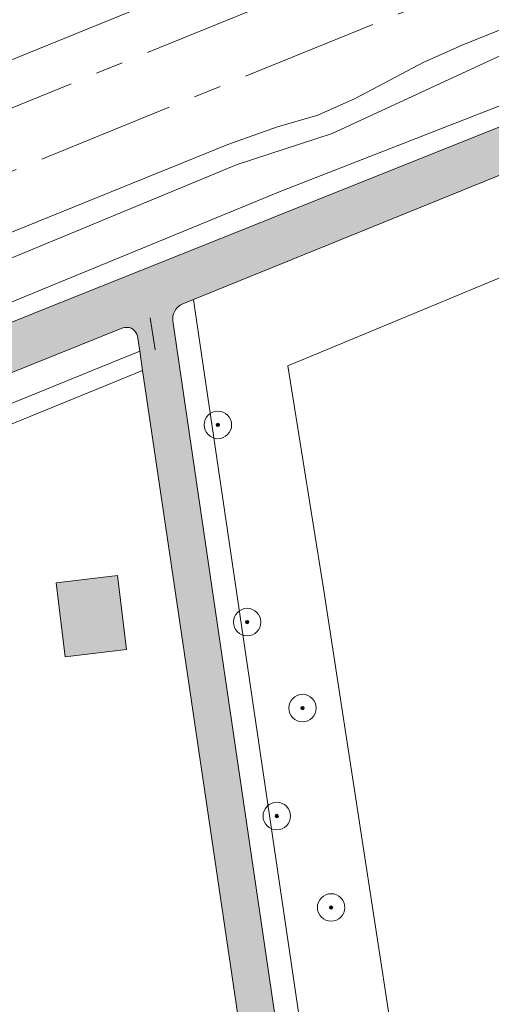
# Model space of a CAD drawing. Header units: metres. Extents: x 125349 to 128236, y 501602 to 503797.
# Tile 576 of 656: x 127253 to 127288, y 502950 to 503021. Entities that reach past the tile are written whole.
import ezdxf

# ---------------------------------------------------------------- set-up
doc = ezdxf.new("R2010")
doc.units = ezdxf.units.M
doc.linetypes.add('AM-AS-SO', pattern=[16, 10, -2, 2, -2])
doc.layers.get('0').update_dxf_attribs({"linetype": 'CONTINUOUS'})
for name, color, linetype, lineweight in [('B-WE-AM-AS_SPOOR_TREIN-G', 10, 'AM-AS-SO', 18), ('B-WE-GR-BEPLANTING_CULTUUR_BOSPLANTSOEN-GV', 90, 'CONTINUOUS', 18), ('B-WE-GR-BOOM-S-500', 90, 'CONTINUOUS', 18), ('B-WE-GR-GRAS-GV', 60, 'CONTINUOUS', 13), ('B-WE-GR-GROENVOORZIENING-GV', 80, 'CONTINUOUS', 18), ('B-WE-GR-RIET-GV', 120, 'CONTINUOUS', 13), ('B-WE-GW-TALUD_KRUIN-G', 90, 'CONTINUOUS', 18), ('B-WE-KW-KUNSTWERK_DUIKER-G', 170, 'CONTINUOUS', 18), ('B-WE-OG-BEBOUWING_SCHUUR-GV', 7, 'CONTINUOUS', 18), ('B-WE-OG-TERREIN_ERF-GV', 7, 'CONTINUOUS', 18), ('B-WE-OG-TERREIN_OEVER-GV', 7, 'CONTINUOUS', 18), ('B-WE-OG-WATER-GV', 130, 'CONTINUOUS', 18), ('B-WE-VH-HALFVERHARDING-GV', 130, 'CONTINUOUS', 18), ('B-WE-VH-ONVERHARD-GV', 252, 'CONTINUOUS', 18)]:
    doc.layers.add(name, color=color, linetype=linetype, lineweight=lineweight)
doc.layers.add('B-WE-OG-BEBOUWING_SCHUUR-V', color=7, linetype='CONTINUOUS', lineweight=18, true_color=0xcc646e)
doc.layers.add('B-WE-OG-WATER-V', color=7, linetype='CONTINUOUS', lineweight=18, true_color=0xbee8ff)

# ---------------------------------------------------------------- blocks, each defined once
blk = doc.blocks.new('SGR-BOOM_01-SO')
at = {"linetype": 'ByBlock', "lineweight": 18}
h = blk.add_hatch(color=0, dxfattribs=at)
h.dxf.hatch_style = 1
edge = h.paths.add_edge_path()
edge.add_arc((0, 0), 0.25, 0, 360)
at = {"color": 0, "linetype": 'ByBlock', "lineweight": 18}
for radius in [2, 0.25]:
    blk.add_circle((0, 0), radius, dxfattribs=at)

msp = doc.modelspace()

# ---------------------------------------------------------------- hatches: boundary and pattern name
at = {"layer": 'B-WE-OG-BEBOUWING_SCHUUR-V'}
msp.add_hatch(color=256, dxfattribs=at).paths.add_polyline_path([(127256.523, 502974.845), (127260.984, 502975.38), (127260.336, 502980.782), (127255.875, 502980.247)])
at = {"layer": 'B-WE-OG-WATER-V'}
msp.add_hatch(color=256, dxfattribs=at).paths.add_polyline_path([(126925.692, 502862.179), (126926.725, 502862.599), (126929.444, 502863.705), (126998.342, 502891.735), (127000, 502892.411), (127068.237, 502920.434), (127146.516, 502952.024), (127196.733, 502973.001), (127260.705, 502998.784), (127260.857, 502998.82), (127261.013, 502998.828), (127261.168, 502998.808), (127261.317, 502998.761), (127261.455, 502998.687), (127261.567, 502998.585), (127261.661, 502998.466), (127261.733, 502998.333), (127261.782, 502998.19), (127261.807, 502998.041), (127261.945, 502997.108), (127262.153, 502995.7), (127264.042, 502982.918), (127274.544, 502911.835), (127274.907, 502909.378), (127282.182, 502860.137), (127282.031, 502858.976), (127281.742, 502858.155), (127281.334, 502857.386), (127268.035, 502838.479), (127192.199, 502827.152), (127174.64, 502824.496), (127100.104, 502813.864), (127099.193, 502813.92), (127098.304, 502814.128), (127097.618, 502814.416), (127096.987, 502814.81), (127096.427, 502815.299), (127095.952, 502815.872), (127095.582, 502816.467), (127095.305, 502817.11), (127095.127, 502817.788), (127095.052, 502818.484), (127085.615, 502879.411), (127084.34, 502879.16), (127094.277, 502813.207), (127094.502, 502811.717), (127096.103, 502811.268), (127132.621, 502816.48), (127179.344, 502823.246), (127230.768, 502830.464), (127268.638, 502836.128), (127269.888, 502836.64), (127270.897, 502837.476), (127280.482, 502851.498), (127284.384, 502857.206), (127284.591, 502857.745), (127284.735, 502858.304), (127284.823, 502858.953), (127284.833, 502859.607), (127284.584, 502861.398), (127283.981, 502865.851), (127266.618, 502983.933), (127264.357, 502999.307), (127264.347, 502999.447), (127264.363, 502999.639), (127264.412, 502999.825), (127264.492, 503000), (127264.602, 503000.168), (127264.738, 503000.316), (127264.896, 503000.44), (127265.072, 503000.536), (127265.86, 503000.856), (127270.744, 503002.841), (127363.988, 503040.735), (127500, 503096.01), (127557.609, 503119.4), (127566.001, 503122.807), (127564.637, 503126.313), (127556.879, 503123.274), (127513.142, 503105.462), (127471.191, 503088.149), (127356.647, 503040.877), (127237.227, 502993.046), (127157.527, 502959.981), (127056.473, 502918.71), (126986.353, 502890.514), (126953.022, 502877.282), (126938.276, 502870.698), (126816.16, 502822.047), (126799.469, 502814.983), (126798.43, 502814.189), (126797.678, 502813.119), (126797.298, 502811.964), (126794.069, 502810.633), (126794.114, 502810.547), (126794.255, 502810.364), (126794.427, 502810.209), (126794.623, 502810.087), (126794.838, 502810.003), (126795.065, 502809.958), (126801.742, 502812.259), (126815.875, 502817.472), (126882.56, 502844.385), (126887.864, 502846.257), (126892.686, 502848.457), (126899.347, 502851.123), (126904.204, 502852.841), (126910.749, 502855.949), (126912.045, 502856.396), (126920.665, 502860.142), (126923.134, 502861.019), (126923.894, 502860.754), (126924.227, 502860.545), (126924.713, 502859.369), (126926.414, 502855.193), (126931.221, 502843.57), (126935.053, 502834.355), (126938.599, 502825.858), (126938.915, 502825.79), (126939.468, 502825.67), (126940.871, 502825.979), (126940.481, 502826.935), (126939.727, 502828.784)])

# ---------------------------------------------------------------- linework, layer by layer
at = {"layer": 'B-WE-AM-AS_SPOOR_TREIN-G', "flags": 128}
for points in [[(127114.292, 502958.563), (127359.792, 503058.378), (127522.189, 503124.514), (127537.602, 503130.917), (127552.949, 503137.446), (127566.391, 503143.32), (127585.727, 503152.126), (127601.634, 503159.742), (127617.609, 503167.763), (127634.667, 503176.762), (127650.755, 503185.65), (127659.674, 503190.764), (127677.037, 503201.08), (127685.557, 503206.351), (127694.798, 503212.199), (127709.171, 503221.593), (127724.772, 503232.246), (127734.073, 503238.836), (127742.847, 503245.214), (127751.092, 503251.351), (127759.735, 503257.967), (127773.163, 503268.543), (127780.65, 503274.608), (127794.71, 503286.378), (127809.054, 503298.723), (127819.241, 503307.947), (127827.017, 503315.173), (127838.264, 503325.911), (127851.166, 503338.704), (127865.671, 503353.597), (127874.987, 503363.344), (127883.425, 503372.275), (127891.285, 503380.729)], [(127062.156, 502932.692), (127541.725, 503127.818), (127559.81, 503135.812), (127577.47, 503143.488), (127589.891, 503149.297), (127607.659, 503157.924), (127616.754, 503162.484), (127625.775, 503167.154), (127635.822, 503172.501), (127643.947, 503176.951), (127661.893, 503187.126), (127678.772, 503197.133), (127690.762, 503204.587), (127705.008, 503213.754), (127717.388, 503222.002), (127727.988, 503229.299), (127738.474, 503236.76), (127750.901, 503245.927), (127761.126, 503253.742), (127773.233, 503263.328), (127786.595, 503274.267), (127798.012, 503283.855), (127809.3, 503293.595), (127822.501, 503305.328), (127837.917, 503319.822), (127848.552, 503330.273), (127861.422, 503343.181), (127864.148, 503345.784), (127870.667, 503352.586), (127886.825, 503369.765), (127894.374, 503377.951)]]:
    msp.add_lwpolyline(points, dxfattribs=at)
at = {"layer": 'B-WE-GR-BEPLANTING_CULTUUR_BOSPLANTSOEN-GV', "flags": 128}
msp.add_lwpolyline([(127363.988, 503040.735), (127270.744, 503002.841), (127265.86, 503000.856), (127265.987, 503000), (127285.717, 502866.013), (127290.551, 502866.253), (127292.683, 502866.359), (127292.719, 502866.483), (127275.321, 502979.833), (127272.906, 502994.823), (127272.73, 502996.041), (127364.849, 503034.346), (127365.263, 503034.518)], close=True, dxfattribs=at)
at = {"layer": 'B-WE-GR-GRAS-GV', "flags": 128}
for points in [[(127187.273, 502992.322), (127207.424, 503000.473), (127208.235, 503000.707), (127209.222, 503001.715), (127210.203, 503002.412), (127211.358, 503002.752), (127212.56, 503002.698), (127214.482, 503002.976), (127215.7, 503003.373), (127228.253, 503008.393), (127266.829, 503024.089), (127267.74, 503024.887), (127268.671, 503025.984), (127269.806, 503026.708), (127271.103, 503027.069), (127272.207, 503027.072), (127273.696, 503027.203), (127274.885, 503027.616), (127330.878, 503050.347)], [(127295.342, 503023.364), (127285.612, 503019.466), (127282.622, 503018.12), (127277.627, 503015.492), (127274.912, 503014.281), (127271.971, 503013.418), (127268.344, 503012.14), (127185.349, 502978.464), (127175.98, 502974.782), (127171.094, 502972.728), (127153.965, 502965.072), (127147.601, 502962.848), (127105.049, 502945.599), (127100.813, 502943.688), (127098.811, 502942.698), (127096.743, 502941.847), (127090.182, 502939.865), (126981.78, 502895.714)], [(127001.419, 502901.695), (127037.742, 502915.937), (127043.14, 502918.279), (127050.448, 502921.668), (127091.813, 502937.901), (127094.863, 502938.801), (127097.002, 502939.695), (127100.079, 502941.441), (127103.312, 502943.124), (127108.691, 502945.386), (127141.793, 502958.532), (127157.157, 502964.088), (127167.092, 502968.267), (127174.976, 502972.319), (127178.813, 502974.036), (127204.002, 502983.724), (127269.023, 503010.681), (127275.95, 503012.931), (127292.548, 503020.639)]]:
    msp.add_lwpolyline(points, dxfattribs=at)
at = {"layer": 'B-WE-GR-GROENVOORZIENING-GV', "flags": 128}
msp.add_lwpolyline([(127145.844, 502949.641), (127200.107, 502971.969), (127242.618, 502989.24), (127261.945, 502997.108), (127261.807, 502998.041), (127261.782, 502998.19), (127261.733, 502998.333), (127261.661, 502998.466), (127261.567, 502998.585), (127261.455, 502998.687), (127261.317, 502998.761), (127261.168, 502998.808), (127261.013, 502998.828), (127260.857, 502998.82), (127260.705, 502998.784), (127196.733, 502973.001)], dxfattribs=at)
at = {"layer": 'B-WE-GR-RIET-GV', "flags": 128}
for points in [[(127019.363, 502905.527), (127042.308, 502914.711), (127062.774, 502923.457), (127091.6, 502934.738), (127113.822, 502943.654), (127143.268, 502956.327), (127162.506, 502963.85), (127184.664, 502972.993), (127230.889, 502991.742), (127272.163, 503008.715), (127302.536, 503020.579), (127334.089, 503033.137), (127412.186, 503065.268)], [(127292.548, 503020.639), (127275.95, 503012.931), (127269.023, 503010.681), (127204.002, 502983.724), (127178.813, 502974.036), (127174.976, 502972.319), (127167.092, 502968.267), (127157.157, 502964.088), (127141.793, 502958.532), (127108.691, 502945.386), (127103.312, 502943.124), (127100.079, 502941.441), (127097.002, 502939.695), (127094.863, 502938.801), (127091.813, 502937.901), (127050.448, 502921.668), (127043.14, 502918.279), (127037.742, 502915.937), (127001.419, 502901.695)]]:
    msp.add_lwpolyline(points, dxfattribs=at)
at = {"layer": 'B-WE-GW-TALUD_KRUIN-G', "flags": 128}
for points in [[(127187.273, 502992.322), (127207.424, 503000.473), (127208.235, 503000.707), (127209.222, 503001.715), (127210.203, 503002.412), (127211.358, 503002.752), (127212.56, 503002.698), (127214.482, 503002.976), (127215.7, 503003.373), (127228.253, 503008.393), (127266.829, 503024.089), (127267.74, 503024.887), (127268.671, 503025.984), (127269.806, 503026.708), (127271.103, 503027.069), (127272.207, 503027.072), (127273.696, 503027.203), (127274.885, 503027.616), (127330.878, 503050.347)], [(127295.342, 503023.364), (127285.612, 503019.466), (127282.622, 503018.12), (127277.627, 503015.492), (127274.912, 503014.281), (127271.971, 503013.418), (127268.344, 503012.14), (127185.349, 502978.464), (127175.98, 502974.782), (127171.094, 502972.728), (127153.965, 502965.072), (127147.601, 502962.848), (127105.049, 502945.599), (127100.813, 502943.688), (127098.811, 502942.698), (127096.743, 502941.847), (127090.182, 502939.865), (126981.78, 502895.714)]]:
    msp.add_lwpolyline(points, dxfattribs=at)
at = {"layer": 'B-WE-KW-KUNSTWERK_DUIKER-G', "flags": 128}
msp.add_lwpolyline([(127262.712, 502999.531), (127263.067, 502997.189)], dxfattribs=at)
at = {"layer": 'B-WE-OG-BEBOUWING_SCHUUR-GV', "flags": 128}
msp.add_lwpolyline([(127256.523, 502974.845), (127260.984, 502975.38), (127260.336, 502980.782), (127255.875, 502980.247)], close=True, dxfattribs=at)
at = {"layer": 'B-WE-OG-TERREIN_ERF-GV', "flags": 128}
msp.add_lwpolyline([(127348.354, 502946.79), (127375.12, 502986.442), (127368.682, 503017.841), (127368.701, 503017.845), (127368.44, 503019.125), (127368.419, 503019.121), (127368.357, 503019.426), (127368.377, 503019.43), (127368.122, 503020.677), (127368.101, 503020.673), (127365.263, 503034.518), (127364.849, 503034.346), (127272.73, 502996.041), (127272.906, 502994.823), (127275.321, 502979.833), (127292.719, 502866.483), (127292.683, 502866.359)], dxfattribs=at)
at = {"layer": 'B-WE-OG-TERREIN_OEVER-GV', "flags": 128}
for points in [[(126986.353, 502890.514), (127056.473, 502918.71), (127157.527, 502959.981), (127237.227, 502993.046), (127356.647, 503040.877), (127471.191, 503088.149)], [(127412.186, 503065.268), (127334.089, 503033.137), (127302.536, 503020.579), (127272.163, 503008.715), (127230.889, 502991.742), (127184.664, 502972.993), (127162.506, 502963.85), (127143.268, 502956.327), (127113.822, 502943.654), (127091.6, 502934.738), (127062.774, 502923.457), (127042.308, 502914.711), (127019.363, 502905.527)]]:
    msp.add_lwpolyline(points, dxfattribs=at)
msp.add_lwpolyline([(127265.86, 503000.856), (127265.072, 503000.536), (127264.896, 503000.44), (127264.738, 503000.316), (127264.602, 503000.168), (127264.492, 503000), (127264.412, 502999.825), (127264.363, 502999.639), (127264.347, 502999.447), (127264.357, 502999.307), (127266.618, 502983.933), (127283.981, 502865.851), (127285.717, 502866.013), (127265.987, 503000)], close=True, dxfattribs=at)
at = {"layer": 'B-WE-OG-WATER-GV', "flags": 128}
for points in [[(127471.191, 503088.149), (127356.647, 503040.877), (127237.227, 502993.046), (127157.527, 502959.981), (127056.473, 502918.71), (126986.353, 502890.514)], [(127283.981, 502865.851), (127266.618, 502983.933), (127264.357, 502999.307), (127264.347, 502999.447), (127264.363, 502999.639), (127264.412, 502999.825), (127264.492, 503000), (127264.602, 503000.168), (127264.738, 503000.316), (127264.896, 503000.44), (127265.072, 503000.536), (127265.86, 503000.856), (127270.744, 503002.841), (127363.988, 503040.735)], [(127000, 502892.411), (127068.237, 502920.434), (127146.516, 502952.024), (127196.733, 502973.001), (127260.705, 502998.784), (127260.857, 502998.82), (127261.013, 502998.828), (127261.168, 502998.808), (127261.317, 502998.761), (127261.455, 502998.687), (127261.567, 502998.585), (127261.661, 502998.466), (127261.733, 502998.333), (127261.782, 502998.19), (127261.807, 502998.041), (127261.945, 502997.108), (127262.153, 502995.7), (127264.042, 502982.918), (127274.544, 502911.835), (127274.907, 502909.378), (127282.182, 502860.137)]]:
    msp.add_lwpolyline(points, dxfattribs=at)
at = {"layer": 'B-WE-VH-HALFVERHARDING-GV', "flags": 128}
for points in [[(127330.878, 503050.347), (127274.885, 503027.616), (127273.696, 503027.203), (127272.207, 503027.072), (127271.103, 503027.069), (127269.806, 503026.708), (127268.671, 503025.984), (127267.74, 503024.887), (127266.829, 503024.089), (127228.253, 503008.393), (127215.7, 503003.373), (127214.482, 503002.976), (127212.56, 503002.698), (127211.358, 503002.752), (127210.203, 503002.412), (127209.222, 503001.715), (127208.235, 503000.707), (127207.424, 503000.473), (127187.273, 502992.322)], [(126981.78, 502895.714), (127090.182, 502939.865), (127096.743, 502941.847), (127098.811, 502942.698), (127100.813, 502943.688), (127105.049, 502945.599), (127147.601, 502962.848), (127153.965, 502965.072), (127171.094, 502972.728), (127175.98, 502974.782), (127185.349, 502978.464), (127268.344, 503012.14), (127271.971, 503013.418), (127274.912, 503014.281), (127277.627, 503015.492), (127282.622, 503018.12), (127285.612, 503019.466), (127295.342, 503023.364)], [(127261.628, 502845.632), (127252.845, 502906.17), (127274.907, 502909.378), (127274.544, 502911.835), (127252.444, 502908.672), (127240.951, 502987.022), (127262.153, 502995.7), (127261.945, 502997.108), (127242.618, 502989.24), (127200.107, 502971.969), (127145.844, 502949.641)]]:
    msp.add_lwpolyline(points, dxfattribs=at)
at = {"layer": 'B-WE-VH-ONVERHARD-GV', "flags": 128}
msp.add_lwpolyline([(127262.153, 502995.7), (127240.951, 502987.022), (127252.444, 502908.672), (127274.544, 502911.835), (127264.042, 502982.918)], close=True, dxfattribs=at)

# ---------------------------------------------------------------- block references
at = {"layer": 'B-WE-GR-BOOM-S-500', "xscale": 0.5, "yscale": 0.5, "zscale": 0.5}
for p in [(127267.63, 502991.729), (127269.759, 502977.382), (127273.787, 502971.123), (127271.913, 502963.264), (127275.866, 502956.611)]:
    msp.add_blockref('SGR-BOOM_01-SO', p, dxfattribs=at)

doc.saveas('drawing.dxf')
